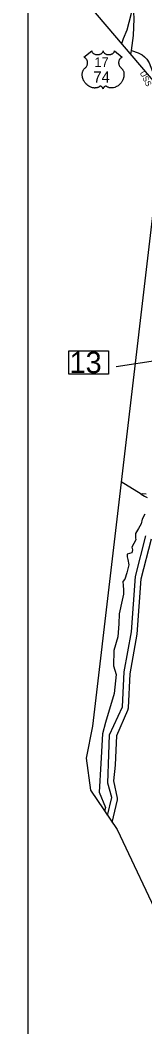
# Model space of a CAD drawing. Extents: x 2290055 to 2389491, y 66597 to 237875.
# Drawn here: x 2313004 to 2315029, y 162814 to 179240 of the extents above; entities that cross this region are included whole.
import ezdxf

# ---------------------------------------------------------------- set-up
doc = ezdxf.new("R2010")
doc.units = 0
for name, color, linetype in [('Exist Boundary Political CountyLine', 7, 'Continuous'), ('Exist Hydrographic Buffer Line', 7, 'Continuous'), ('Exist Hydrographic Creek Single Shore', 7, 'Continuous'), ('Exist Hydrographic River Shore', 7, 'Continuous'), ('Exist Road Primary Interstate Ramp 1 Lane Attributed', 7, 'Continuous'), ('Exist Road Primary US Attributed', 7, 'Continuous'), ('Exist Road Primary US Shield CELL', 7, 'Continuous'), ('Exist Road Primary US Shield Number Label', 7, 'Continuous'), ('Exist Road Primary US Structure Standard Bridge CELL', 7, 'Continuous'), ('Exist Road Primary US Structure Standard Bridge Number Label', 7, 'Continuous'), ('Exist Road Secondary Type 51 Attributed', 7, 'Continuous'), ('Exist Road Secondary Type 51 Label', 7, 'Continuous'), ('Map Preparation Inset Cut Line', 7, 'Continuous')]:
    doc.layers.add(name, color=color, linetype=linetype)

msp = doc.modelspace()

# ---------------------------------------------------------------- linework, layer by layer
at = {"layer": 'Exist Boundary Political CountyLine'}
msp.add_lwpolyline([(2313004, 180799), (2315382, 177994), (2314179, 167721), (2314075, 167199), (2314144, 166676), (2314580, 166032), (2315321, 164454), (2315408, 164067), (2315608, 162054)], dxfattribs=at)
at = {"layer": 'Exist Hydrographic Buffer Line'}
for points in [[(2314425, 166261), (2314492, 166558), (2314427, 166792), (2314443, 167257), (2314458, 167580), (2314666, 168036), (2314696, 168605), (2314813, 169260), (2314879, 170162), (2315045, 170823)], [(2314500, 166149), (2314584, 166516), (2314587, 166544), (2314528, 166828), (2314554, 167085), (2314574, 167569), (2314755, 167983), (2314763, 168020), (2314789, 168572), (2314906, 169222), (2314972, 170125), (2315136, 170775)]]:
    msp.add_lwpolyline(points, dxfattribs=at)
at = {"layer": 'Exist Hydrographic Creek Single Shore'}
msp.add_lwpolyline([(2314973, 171505), (2314646, 171709)], dxfattribs=at)
at = {"layer": 'Exist Hydrographic River Shore'}
for points in [[(2315051, 171505), (2314991, 171511), (2314973, 171505), (2315026, 171473), (2315069, 171450)], [(2315032, 171177), (2314988, 171099), (2314973, 171020), (2314929, 170946), (2314876, 170862), (2314876, 170791), (2314885, 170759), (2314820, 170639), (2314832, 170598), (2314820, 170546), (2314745, 170528), (2314745, 170484), (2314751, 170437), (2314770, 170352), (2314735, 170224), (2314707, 170118), (2314673, 170083), (2314679, 170013), (2314685, 169946), (2314685, 169873), (2314661, 169776), (2314614, 169554), (2314607, 169390)], [(2314607, 169390), (2314592, 169178), (2314524, 168954), (2314518, 168703), (2314564, 168564), (2314530, 168255), (2314393, 167780), (2314342, 167593), (2314313, 167113), (2314285, 166644), (2314389, 166394), (2314375, 166335)]]:
    msp.add_lwpolyline(points, dxfattribs=at)
at = {"layer": 'Exist Road Primary Interstate Ramp 1 Lane Attributed'}
msp.add_lwpolyline([(2314854, 179668), (2314802, 179326), (2314735, 179078), (2314680, 178936), (2314653, 178854)], dxfattribs=at)
at = {"layer": 'Exist Road Primary US Attributed'}
msp.add_line((2314800, 178681), (2314812, 178747), dxfattribs=at)
msp.add_lwpolyline([(2314812, 178747), (2314848, 178990), (2314859, 179260), (2314851, 179369), (2314854, 179668), (2314896, 179969), (2314909, 180112), (2314941, 180260), (2314972, 180408), (2315008, 180568), (2315023, 180604), (2315025, 180646), (2315045, 180738), (2315052, 180770), (2315070, 180837)], dxfattribs=at)
at = {"layer": 'Exist Road Primary US Shield CELL'}
msp.add_lwpolyline([(2314168, 178738), (2314168, 178733), (2314169, 178727), (2314170, 178724), (2314173, 178717), (2314178, 178710), (2314185, 178703), (2314192, 178696), (2314198, 178693), (2314206, 178688), (2314216, 178684), (2314227, 178681), (2314239, 178679), (2314251, 178677), (2314263, 178677), (2314277, 178678), (2314291, 178681), (2314298, 178683), (2314305, 178685), (2314312, 178688), (2314320, 178692), (2314326, 178696), (2314331, 178700), (2314338, 178706), (2314343, 178713), (2314346, 178717), (2314348, 178720), (2314350, 178728), (2314351, 178732), (2314352, 178739), (2314352, 178733), (2314353, 178729), (2314354, 178725), (2314355, 178721), (2314358, 178716), (2314361, 178711), (2314367, 178705), (2314370, 178701), (2314374, 178699), (2314382, 178693), (2314392, 178688), (2314397, 178685), (2314403, 178683), (2314409, 178682), (2314416, 178680), (2314423, 178679), (2314429, 178678), (2314436, 178677), (2314442, 178677), (2314449, 178677), (2314456, 178678), (2314462, 178678), (2314469, 178680), (2314475, 178681), (2314483, 178683), (2314490, 178685), (2314496, 178688), (2314504, 178692), (2314511, 178696), (2314515, 178700), (2314521, 178705), (2314526, 178711), (2314529, 178716), (2314532, 178720), (2314534, 178725), (2314535, 178731), (2314536, 178735), (2314536, 178739), (2314664, 178636), (2314661, 178635), (2314654, 178632), (2314649, 178629), (2314640, 178622), (2314636, 178619), (2314632, 178615), (2314629, 178612), (2314626, 178608), (2314622, 178603), (2314619, 178598), (2314615, 178592), (2314613, 178587), (2314609, 178577), (2314607, 178570), (2314606, 178565), (2314604, 178553), (2314604, 178548), (2314604, 178542), (2314604, 178537), (2314605, 178531), (2314606, 178525), (2314607, 178520), (2314608, 178514), (2314611, 178507), (2314613, 178500), (2314619, 178489), (2314627, 178478), (2314632, 178471), (2314638, 178466), (2314645, 178459), (2314650, 178455), (2314655, 178450), (2314663, 178441), (2314666, 178437), (2314669, 178432), (2314672, 178427), (2314675, 178421), (2314678, 178416), (2314682, 178405), (2314686, 178395), (2314687, 178389), (2314690, 178376), (2314690, 178370), (2314691, 178358), (2314691, 178343), (2314690, 178329), (2314688, 178312), (2314685, 178302), (2314682, 178291), (2314679, 178281), (2314673, 178266), (2314668, 178256), (2314661, 178243), (2314656, 178236), (2314651, 178228), (2314644, 178218), (2314636, 178208), (2314627, 178198), (2314619, 178190), (2314609, 178181), (2314603, 178176), (2314594, 178170), (2314583, 178162), (2314571, 178155), (2314561, 178150), (2314552, 178146), (2314541, 178142), (2314522, 178137), (2314515, 178135), (2314507, 178134), (2314499, 178133), (2314491, 178133), (2314481, 178133), (2314472, 178134), (2314462, 178135), (2314452, 178137), (2314442, 178140), (2314433, 178144), (2314423, 178148), (2314407, 178158), (2314403, 178161), (2314400, 178161), (2314394, 178162), (2314388, 178161), (2314382, 178158), (2314379, 178156), (2314374, 178153), (2314370, 178150), (2314366, 178146), (2314363, 178143), (2314361, 178140), (2314356, 178133), (2314355, 178129), (2314353, 178125), (2314351, 178119), (2314349, 178127), (2314347, 178132), (2314344, 178137), (2314341, 178141), (2314337, 178146), (2314333, 178150), (2314328, 178154), (2314323, 178157), (2314319, 178159), (2314315, 178160), (2314310, 178162), (2314307, 178162), (2314303, 178162), (2314299, 178161), (2314293, 178157), (2314288, 178153), (2314282, 178149), (2314275, 178145), (2314269, 178143), (2314263, 178140), (2314256, 178138), (2314248, 178136), (2314240, 178134), (2314233, 178133), (2314225, 178133), (2314218, 178132), (2314211, 178132), (2314204, 178133), (2314196, 178134), (2314187, 178135), (2314179, 178137), (2314170, 178139), (2314161, 178142), (2314152, 178145), (2314140, 178151), (2314132, 178155), (2314119, 178162), (2314104, 178172), (2314093, 178182), (2314085, 178189), (2314072, 178202), (2314065, 178210), (2314054, 178224), (2314047, 178235), (2314042, 178243), (2314035, 178255), (2314032, 178263), (2314027, 178274), (2314023, 178285), (2314020, 178295), (2314018, 178301), (2314016, 178312), (2314014, 178320), (2314013, 178331), (2314012, 178342), (2314012, 178352), (2314012, 178361), (2314013, 178371), (2314015, 178382), (2314017, 178391), (2314019, 178398), (2314021, 178406), (2314025, 178414), (2314029, 178423), (2314033, 178430), (2314038, 178438), (2314043, 178444), (2314050, 178451), (2314057, 178458), (2314063, 178463), (2314070, 178470), (2314074, 178475), (2314079, 178481), (2314083, 178486), (2314086, 178492), (2314090, 178499), (2314092, 178505), (2314095, 178513), (2314096, 178519), (2314098, 178527), (2314099, 178535), (2314099, 178544), (2314099, 178551), (2314098, 178560), (2314096, 178569), (2314094, 178576), (2314091, 178585), (2314088, 178591), (2314083, 178599), (2314078, 178607), (2314072, 178614), (2314066, 178619), (2314061, 178624), (2314056, 178627), (2314049, 178631), (2314043, 178634), (2314039, 178636)], close=True, dxfattribs=at)
at = {"layer": 'Exist Road Primary US Structure Standard Bridge CELL'}
msp.add_lwpolyline([(2317035, 175193), (2315275, 173693), (2314566, 173584)], dxfattribs=at)
at = {"layer": 'Exist Road Primary US Structure Standard Bridge Number Label'}
msp.add_lwpolyline([(2313794, 173843), (2314438, 173843), (2314438, 173461), (2313794, 173461)], close=True, dxfattribs=at)
at = {"layer": 'Exist Road Secondary Type 51 Attributed'}
msp.add_lwpolyline([(2314812, 178747), (2314922, 178708), (2314988, 178675), (2315027, 178639), (2315061, 178604), (2315100, 178542), (2315155, 178401), (2315192, 178318), (2315236, 178219), (2315280, 178160), (2315353, 178114), (2315430, 178090), (2315575, 178103), (2315955, 178132), (2316370, 178171)], dxfattribs=at)
at = {"layer": 'Map Preparation Inset Cut Line'}
msp.add_lwpolyline([(2374089, 192136), (2313127, 192136), (2313127, 149726), (2353935, 149726), (2375181, 184193), (2380408, 192136)], close=True, dxfattribs=at)

# ---------------------------------------------------------------- texts
at = {"layer": 'Exist Road Primary US Shield Number Label'}
for s, height, p in [('17', 155, (2314211, 178477)), ('74', 180, (2314193, 178222))]:
    msp.add_text(s, height=height, dxfattribs=at).set_placement(p)
at = {"layer": 'Exist Road Primary US Structure Standard Bridge Number Label'}
msp.add_text('13', height=350, dxfattribs=at).set_placement((2313807, 173480))
at = {"layer": 'Exist Road Secondary Type 51 Label'}
msp.add_text('USS', height=95, rotation=296.6802, dxfattribs=at).set_placement((2314944, 178381))

doc.saveas('drawing.dxf')
